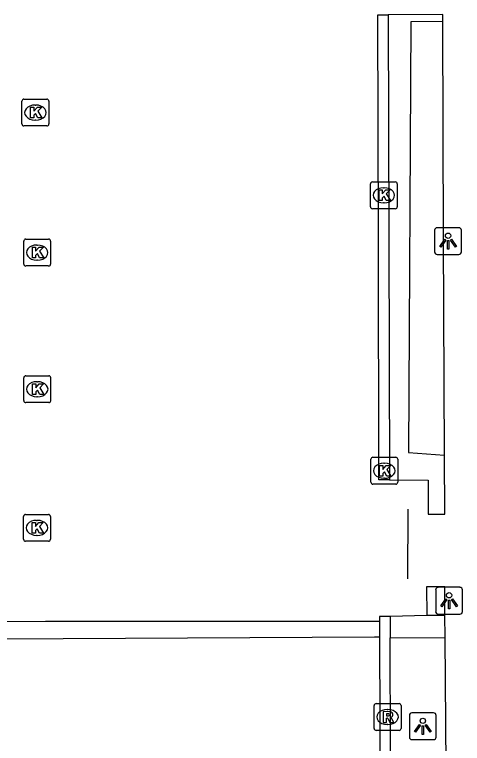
# Model space of a CAD drawing. Extents: x 160203 to 161526, y 379529 to 381797.
# Drawn here: x 160850.34 to 160867.02, y 380731.17 to 380758.33 of the extents above; entities that cross this region are included whole.
import ezdxf

# ---------------------------------------------------------------- set-up
doc = ezdxf.new("R2010")
doc.units = 0
for name, color, linetype in [('IMGEO_Haag', 7, 'Continuous'), ('IMGEO_Hek', 7, 'Continuous'), ('IMGEO_Kolk', 7, 'Continuous'), ('IMGEO_Lichtpunt', 7, 'Continuous'), ('IMGEO_Muur', 7, 'Continuous'), ('IMGEO_Parkeervlak_open', 7, 'Continuous'), ('IMGEO_Rioolput', 7, 'Continuous')]:
    doc.layers.add(name, color=color, linetype=linetype)

msp = doc.modelspace()

# ---------------------------------------------------------------- linework, layer by layer
at = {"layer": 'IMGEO_Haag'}
for points in [[(160866.286, 380758.072), (160865.097, 380758.065), (160865.006, 380742.01), (160866.355, 380741.916)], [(160866.37, 380735.941), (160865.688, 380735.941)], [(160863.931, 380735.135), (160863.75, 380735.129), (160831.249, 380734.966), (160831.189, 380735.694)], [(160864.326, 380735.106), (160866.376, 380735.12)]]:
    msp.add_lwpolyline(points, dxfattribs=at)
at = {"layer": 'IMGEO_Hek'}
msp.add_lwpolyline([(160864.99, 380737.313), (160865.003, 380739.9)], dxfattribs=at)
at = {"layer": 'IMGEO_Kolk'}
for p, q in [((160850.614, 380754.255), (160850.614, 380755.107)), ((160850.689, 380755.181), (160851.541, 380755.181)), ((160851.615, 380755.107), (160851.615, 380754.255)), ((160851.102, 380754.961), (160851.127, 380754.961)), ((160851.125, 380754.401), (160851.1, 380754.401)), ((160851.541, 380754.181), (160850.689, 380754.181)), ((160863.667, 380752.099), (160864.519, 380752.099)), ((160863.592, 380751.173), (160863.592, 380752.025)), ((160864.08, 380751.879), (160864.105, 380751.879)), ((160864.593, 380752.025), (160864.593, 380751.173)), ((160864.103, 380751.319), (160864.078, 380751.319)), ((160864.519, 380751.099), (160863.667, 380751.099)), ((160850.755, 380749.964), (160851.607, 380749.964)), ((160850.68, 380749.038), (160850.68, 380749.89)), ((160851.168, 380749.744), (160851.193, 380749.744)), ((160851.681, 380749.89), (160851.681, 380749.038)), ((160851.191, 380749.184), (160851.166, 380749.184)), ((160851.607, 380748.964), (160850.755, 380748.964)), ((160850.682, 380743.948), (160850.682, 380744.8)), ((160850.757, 380744.874), (160851.609, 380744.874)), ((160851.683, 380744.8), (160851.683, 380743.948)), ((160851.17, 380744.654), (160851.195, 380744.654)), ((160851.193, 380744.094), (160851.168, 380744.094)), ((160851.609, 380743.874), (160850.757, 380743.874)), ((160863.684, 380741.835), (160864.536, 380741.835)), ((160863.609, 380740.909), (160863.609, 380741.761)), ((160864.097, 380741.615), (160864.122, 380741.615)), ((160864.61, 380741.761), (160864.61, 380740.909)), ((160864.12, 380741.055), (160864.095, 380741.055)), ((160864.536, 380740.835), (160863.684, 380740.835)), ((160850.672, 380738.781), (160850.672, 380739.633)), ((160850.747, 380739.707), (160851.599, 380739.707)), ((160851.673, 380739.633), (160851.673, 380738.781)), ((160851.16, 380739.487), (160851.185, 380739.487)), ((160851.183, 380738.927), (160851.158, 380738.927)), ((160851.599, 380738.707), (160850.747, 380738.707))]:
    msp.add_line(p, q, dxfattribs=at)
for points in [[(160850.614, 380754.255), (160850.614, 380755.107)], [(160850.689, 380755.181), (160851.541, 380755.181)], [(160851.615, 380755.107), (160851.615, 380754.255)], [(160850.935, 380754.881), (160851.058, 380754.881), (160851.058, 380754.73), (160851.188, 380754.881), (160851.352, 380754.881), (160851.206, 380754.73), (160851.359, 380754.481), (160851.207, 380754.481), (160851.122, 380754.645), (160851.058, 380754.578), (160851.058, 380754.481), (160850.935, 380754.481), (160850.935, 380754.881)], [(160851.541, 380754.181), (160850.689, 380754.181)], [(160863.667, 380752.099), (160864.519, 380752.099)], [(160863.592, 380751.173), (160863.592, 380752.025)], [(160864.593, 380752.025), (160864.593, 380751.173)], [(160863.913, 380751.799), (160864.036, 380751.799), (160864.036, 380751.648), (160864.166, 380751.799), (160864.33, 380751.799), (160864.184, 380751.648), (160864.337, 380751.399), (160864.185, 380751.399), (160864.1, 380751.563), (160864.036, 380751.496), (160864.036, 380751.399), (160863.913, 380751.399), (160863.913, 380751.799)], [(160864.519, 380751.099), (160863.667, 380751.099)], [(160850.755, 380749.964), (160851.607, 380749.964)], [(160850.68, 380749.038), (160850.68, 380749.89)], [(160851.001, 380749.664), (160851.124, 380749.664), (160851.124, 380749.513), (160851.254, 380749.664), (160851.418, 380749.664), (160851.272, 380749.513), (160851.425, 380749.264), (160851.273, 380749.264), (160851.188, 380749.428), (160851.124, 380749.361), (160851.124, 380749.264), (160851.001, 380749.264), (160851.001, 380749.664)], [(160851.681, 380749.89), (160851.681, 380749.038)], [(160851.607, 380748.964), (160850.755, 380748.964)], [(160850.682, 380743.948), (160850.682, 380744.8)], [(160850.757, 380744.874), (160851.609, 380744.874)], [(160851.683, 380744.8), (160851.683, 380743.948)], [(160851.003, 380744.574), (160851.126, 380744.574), (160851.126, 380744.423), (160851.256, 380744.574), (160851.42, 380744.574), (160851.274, 380744.423), (160851.427, 380744.174), (160851.275, 380744.174), (160851.19, 380744.338), (160851.126, 380744.271), (160851.126, 380744.174), (160851.003, 380744.174), (160851.003, 380744.574)], [(160851.609, 380743.874), (160850.757, 380743.874)], [(160863.684, 380741.835), (160864.536, 380741.835)], [(160863.609, 380740.909), (160863.609, 380741.761)], [(160863.93, 380741.535), (160864.053, 380741.535), (160864.053, 380741.384), (160864.183, 380741.535), (160864.347, 380741.535), (160864.201, 380741.384), (160864.354, 380741.135), (160864.202, 380741.135), (160864.117, 380741.299), (160864.053, 380741.232), (160864.053, 380741.135), (160863.93, 380741.135), (160863.93, 380741.535)], [(160864.61, 380741.761), (160864.61, 380740.909)], [(160864.536, 380740.835), (160863.684, 380740.835)], [(160850.672, 380738.781), (160850.672, 380739.633)], [(160850.747, 380739.707), (160851.599, 380739.707)], [(160851.673, 380739.633), (160851.673, 380738.781)], [(160850.993, 380739.407), (160851.116, 380739.407), (160851.116, 380739.256), (160851.246, 380739.407), (160851.41, 380739.407), (160851.264, 380739.256), (160851.417, 380739.007), (160851.265, 380739.007), (160851.18, 380739.171), (160851.116, 380739.104), (160851.116, 380739.007), (160850.993, 380739.007), (160850.993, 380739.407)], [(160851.599, 380738.707), (160850.747, 380738.707)]]:
    msp.add_lwpolyline(points, dxfattribs=at)
for centre, start, end in [((160850.691, 380755.105), 91.552, 178.448), ((160850.691, 380755.105), 91.552, 178.448), ((160851.539, 380755.105), 1.552, 88.448), ((160851.539, 380755.105), 1.552, 88.448), ((160850.691, 380754.257), 181.552, 268.448), ((160850.691, 380754.257), 181.552, 268.448), ((160851.539, 380754.257), 271.552, 358.448), ((160851.539, 380754.257), 271.552, 358.448), ((160863.669, 380752.023), 91.552, 178.448), ((160863.669, 380752.023), 91.552, 178.448), ((160864.517, 380752.023), 1.552, 88.448), ((160864.517, 380752.023), 1.552, 88.448), ((160863.669, 380751.175), 181.552, 268.448), ((160863.669, 380751.175), 181.552, 268.448), ((160864.517, 380751.175), 271.552, 358.448), ((160864.517, 380751.175), 271.552, 358.448), ((160850.757, 380749.888), 91.552, 178.448), ((160850.757, 380749.888), 91.552, 178.448), ((160851.605, 380749.888), 1.552, 88.448), ((160851.605, 380749.888), 1.552, 88.448), ((160850.757, 380749.04), 181.552, 268.448), ((160850.757, 380749.04), 181.552, 268.448), ((160851.605, 380749.04), 271.552, 358.448), ((160851.605, 380749.04), 271.552, 358.448), ((160850.759, 380744.798), 91.552, 178.448), ((160850.759, 380744.798), 91.552, 178.448), ((160851.607, 380744.798), 1.552, 88.448), ((160851.607, 380744.798), 1.552, 88.448), ((160850.759, 380743.95), 181.552, 268.448), ((160850.759, 380743.95), 181.552, 268.448), ((160851.607, 380743.95), 271.552, 358.448), ((160851.607, 380743.95), 271.552, 358.448), ((160863.686, 380741.759), 91.552, 178.448), ((160863.686, 380741.759), 91.552, 178.448), ((160864.534, 380741.759), 1.552, 88.448), ((160864.534, 380741.759), 1.552, 88.448), ((160863.686, 380740.911), 181.552, 268.448), ((160863.686, 380740.911), 181.552, 268.448), ((160864.534, 380740.911), 271.552, 358.448), ((160864.534, 380740.911), 271.552, 358.448), ((160850.749, 380739.631), 91.552, 178.448), ((160850.749, 380739.631), 91.552, 178.448), ((160851.597, 380739.631), 1.552, 88.448), ((160851.597, 380739.631), 1.552, 88.448), ((160850.749, 380738.783), 181.552, 268.448), ((160850.749, 380738.783), 181.552, 268.448), ((160851.597, 380738.783), 271.552, 358.448), ((160851.597, 380738.783), 271.552, 358.448)]:
    msp.add_arc(centre, 0.0765, start, end, dxfattribs=at)
for centre, major_axis, ratio, start_param, end_param in [((160851.101, 380754.681), (-0.387, 0.002), 0.722429, 4.712389, 7.853982), ((160851.126, 380754.681), (-0.39, 0.002), 0.717154, 1.570796, 4.712389), ((160864.079, 380751.599), (-0.387, 0.002), 0.722429, 4.712389, 7.853982), ((160864.104, 380751.599), (-0.39, 0.002), 0.717154, 1.570796, 4.712389), ((160851.167, 380749.464), (-0.387, 0.002), 0.722429, 4.712389, 7.853982), ((160851.192, 380749.464), (-0.39, 0.002), 0.717154, 1.570796, 4.712389), ((160851.169, 380744.374), (-0.387, 0.002), 0.722429, 4.712389, 7.853982), ((160851.194, 380744.374), (-0.39, 0.002), 0.717154, 1.570796, 4.712389), ((160864.096, 380741.335), (-0.387, 0.002), 0.722429, 4.712389, 7.853982), ((160864.121, 380741.335), (-0.39, 0.002), 0.717154, 1.570796, 4.712389), ((160851.159, 380739.207), (-0.387, 0.002), 0.722429, 4.712389, 7.853982), ((160851.184, 380739.207), (-0.39, 0.002), 0.717154, 1.570796, 4.712389)]:
    msp.add_ellipse(centre, major_axis=major_axis, ratio=ratio, start_param=start_param, end_param=end_param, dxfattribs=at)
at = {"layer": 'IMGEO_Lichtpunt'}
for p, q in [((160865.985, 380750.295), (160865.985, 380749.488)), ((160865.985, 380750.295), (160865.985, 380749.488)), ((160866.887, 380750.39), (160866.079, 380750.39)), ((160866.887, 380750.39), (160866.079, 380750.39)), ((160866.981, 380749.488), (160866.981, 380750.295)), ((160866.981, 380749.488), (160866.981, 380750.295)), ((160866.079, 380749.394), (160866.887, 380749.394)), ((160866.079, 380749.394), (160866.887, 380749.394)), ((160866.023, 380736.896), (160866.023, 380736.089)), ((160866.023, 380736.896), (160866.023, 380736.089)), ((160866.925, 380736.991), (160866.117, 380736.991)), ((160866.925, 380736.991), (160866.117, 380736.991)), ((160867.019, 380736.089), (160867.019, 380736.896)), ((160867.019, 380736.089), (160867.019, 380736.896)), ((160866.117, 380735.995), (160866.925, 380735.995)), ((160866.117, 380735.995), (160866.925, 380735.995)), ((160865.947, 380732.313), (160865.139, 380732.313)), ((160865.947, 380732.313), (160865.139, 380732.313)), ((160865.045, 380732.218), (160865.045, 380731.411)), ((160865.045, 380732.218), (160865.045, 380731.411)), ((160866.041, 380731.411), (160866.041, 380732.218)), ((160866.041, 380731.411), (160866.041, 380732.218)), ((160865.139, 380731.317), (160865.947, 380731.317)), ((160865.139, 380731.317), (160865.947, 380731.317))]:
    msp.add_line(p, q, dxfattribs=at)
for points in [[(160866.359, 380749.959), (160866.398, 380749.931), (160866.21, 380749.669), (160866.172, 380749.696), (160866.359, 380749.959)], [(160866.571, 380749.931), (160866.609, 380749.958), (160866.796, 380749.696), (160866.757, 380749.668), (160866.571, 380749.931)], [(160866.461, 380749.911), (160866.508, 380749.911), (160866.508, 380749.589), (160866.461, 380749.589), (160866.461, 380749.911)], [(160866.397, 380736.56), (160866.436, 380736.532), (160866.248, 380736.27), (160866.21, 380736.297), (160866.397, 380736.56)], [(160866.499, 380736.512), (160866.546, 380736.512), (160866.546, 380736.19), (160866.499, 380736.19), (160866.499, 380736.512)], [(160866.609, 380736.532), (160866.647, 380736.559), (160866.834, 380736.297), (160866.795, 380736.269), (160866.609, 380736.532)], [(160865.419, 380731.882), (160865.458, 380731.854), (160865.27, 380731.592), (160865.232, 380731.619), (160865.419, 380731.882)], [(160865.521, 380731.834), (160865.568, 380731.834), (160865.568, 380731.512), (160865.521, 380731.512), (160865.521, 380731.834)], [(160865.631, 380731.854), (160865.669, 380731.881), (160865.856, 380731.619), (160865.817, 380731.591), (160865.631, 380731.854)]]:
    msp.add_lwpolyline(points, dxfattribs=at)
for centre in [(160866.484, 380750.093), (160866.522, 380736.694), (160865.544, 380732.016)]:
    msp.add_circle(centre, 0.0994, dxfattribs=at)
for centre, start, end in [((160866.079, 380750.295), 90, 180), ((160866.079, 380750.295), 90, 180), ((160866.887, 380750.295), 0, 90), ((160866.887, 380750.295), 0, 90), ((160866.079, 380749.488), 180, 270), ((160866.079, 380749.488), 180, 270), ((160866.887, 380749.488), 270, 0), ((160866.887, 380749.488), 270, 360), ((160866.117, 380736.896), 90, 180), ((160866.117, 380736.896), 90, 180), ((160866.925, 380736.896), 0, 90), ((160866.925, 380736.896), 0, 90), ((160866.117, 380736.089), 180, 270), ((160866.117, 380736.089), 180, 270), ((160866.925, 380736.089), 270, 0), ((160866.925, 380736.089), 270, 360), ((160865.139, 380732.218), 90, 180), ((160865.139, 380732.218), 90, 180), ((160865.947, 380732.218), 0, 90), ((160865.947, 380732.218), 0, 90), ((160865.139, 380731.411), 180, 270), ((160865.139, 380731.411), 180, 270), ((160865.947, 380731.411), 270, 0), ((160865.947, 380731.411), 270, 360)]:
    msp.add_arc(centre, 0.0946, start, end, dxfattribs=at)
at = {"layer": 'IMGEO_Muur'}
for points in [[(160864.306, 380740.997), (160863.91, 380740.997), (160863.888, 380750), (160863.867, 380758.326), (160864.251, 380758.327)], [(160864.251, 380758.327), (160864.277, 380750), (160864.306, 380740.997)], [(160864.323, 380735.908), (160863.927, 380735.908), (160863.928, 380735.713)], [(160864.323, 380735.908), (160864.326, 380735.106)], [(160863.928, 380735.713), (160863.931, 380735.135)], [(160863.931, 380735.135), (160863.986, 380722.535), (160864.369, 380722.442), (160864.326, 380735.106)]]:
    msp.add_lwpolyline(points, dxfattribs=at)
at = {"layer": 'IMGEO_Parkeervlak_open'}
for points in [[(160866.286, 380758.072), (160866.285, 380758.332), (160864.251, 380758.327)], [(160866.355, 380741.916), (160866.32, 380750), (160866.286, 380758.072)], [(160864.306, 380740.997), (160865.743, 380740.981), (160865.748, 380739.712), (160866.364, 380739.715), (160866.355, 380741.916)], [(160866.37, 380735.941), (160866.362, 380737.01), (160865.683, 380737.008), (160865.688, 380735.941)], [(160865.688, 380735.941), (160864.323, 380735.908)], [(160866.376, 380735.12), (160866.37, 380735.941)], [(160863.928, 380735.713), (160851.487, 380735.718), (160831.189, 380735.694)], [(160866.474, 380722.287), (160866.376, 380735.12)]]:
    msp.add_lwpolyline(points, dxfattribs=at)
at = {"layer": 'IMGEO_Rioolput'}
for p, q in [((160863.731, 380731.733), (160863.731, 380732.585)), ((160863.806, 380732.659), (160864.658, 380732.659)), ((160864.732, 380732.585), (160864.732, 380731.733)), ((160864.219, 380732.439), (160864.244, 380732.439)), ((160864.242, 380731.879), (160864.217, 380731.879)), ((160864.658, 380731.659), (160863.806, 380731.659))]:
    msp.add_line(p, q, dxfattribs=at)
for points in [[(160863.731, 380731.733), (160863.731, 380732.585)], [(160863.806, 380732.659), (160864.658, 380732.659)], [(160864.732, 380732.585), (160864.732, 380731.733)], [(160864.32, 380732.357), (160864.068, 380732.359), (160864.068, 380731.959)], [(160864.246, 380732.278), (160864.192, 380732.278), (160864.192, 380732.197)], [(160864.068, 380731.959), (160864.192, 380731.959), (160864.192, 380732.121), (160864.203, 380732.121)], [(160864.192, 380732.197), (160864.244, 380732.197)], [(160864.25, 380732.092), (160864.321, 380731.959), (160864.461, 380731.959), (160864.396, 380732.085)], [(160864.658, 380731.659), (160863.806, 380731.659)]]:
    msp.add_lwpolyline(points, dxfattribs=at)
for centre, radius, start, end in [((160863.808, 380732.583), 0.0765, 91.552, 178.448), ((160863.808, 380732.583), 0.0765, 91.552, 178.448), ((160864.656, 380732.583), 0.0765, 1.552, 88.448), ((160864.656, 380732.583), 0.0765, 1.552, 88.448), ((160864.252, 380732.182), 0.0964, 77.0061, 93.1865), ((160864.266, 380732.239), 0.0378, 276.6634, 79.6772), ((160864.319, 380732.247), 0.109, 350.3612, 89.416), ((160864.202, 380732.068), 0.0533, 26.0293, 88.6989), ((160864.228, 380732.386), 0.19, 274.7715, 282.9687), ((160864.317, 380732.247), 0.112, 277.5842, 350.9817), ((160864.301, 380732.032), 0.108, 29.5134, 73.7905), ((160863.808, 380731.735), 0.0765, 181.552, 268.448), ((160863.808, 380731.735), 0.0765, 181.552, 268.448), ((160864.656, 380731.735), 0.0765, 271.552, 358.448), ((160864.656, 380731.735), 0.0765, 271.552, 358.448)]:
    msp.add_arc(centre, radius, start, end, dxfattribs=at)
for centre, major_axis, ratio, start_param, end_param in [((160864.218, 380732.159), (-0.387, 0.002), 0.722429, 4.712389, 7.853982), ((160864.243, 380732.159), (-0.39, 0.002), 0.717154, 1.570796, 4.712389)]:
    msp.add_ellipse(centre, major_axis=major_axis, ratio=ratio, start_param=start_param, end_param=end_param, dxfattribs=at)

doc.saveas('drawing.dxf')
